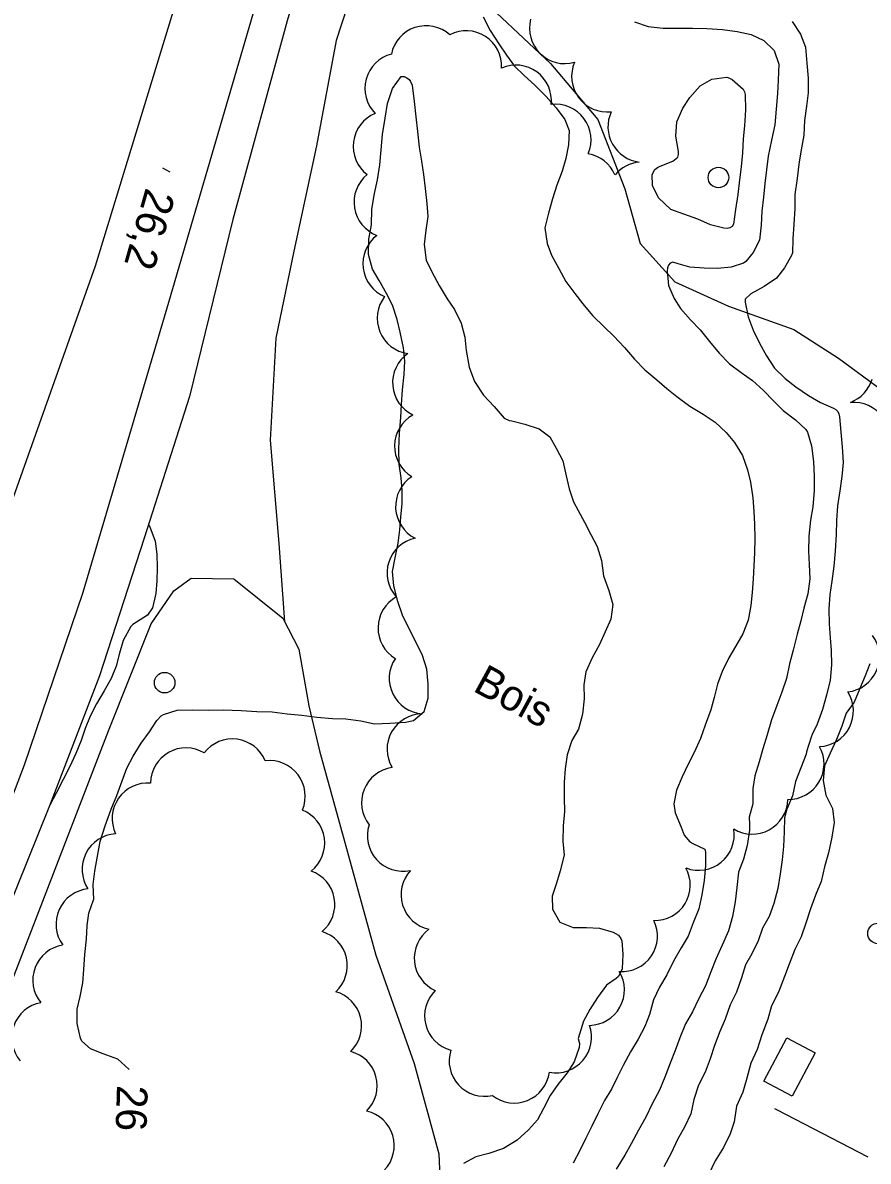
# Model space of a CAD drawing. Extents: x 219136 to 222520, y 5421589 to 5424530.
# Drawn here: x 220291.2 to 220373.6, y 5423902.6 to 5424013.5 of the extents above; entities that cross this region are included whole.
import ezdxf

# ---------------------------------------------------------------- set-up
doc = ezdxf.new("R2010")
doc.units = 0
for name, color, linetype in [('Level 1', 7, 'Continuous'), ('Level 2', 7, 'Continuous'), ('Level 21', 7, 'Continuous'), ('Level 22', 7, 'Continuous'), ('Level 3', 7, 'Continuous'), ('Level 31', 7, 'Continuous'), ('Level 36', 7, 'Continuous'), ('Level 37', 7, 'Continuous'), ('Level 44', 7, 'Continuous')]:
    doc.layers.add(name, color=color, linetype=linetype)

msp = doc.modelspace()

# ---------------------------------------------------------------- linework, layer by layer
at = {"layer": 'Level 1'}
for points in [[(220366.2, 5424013.59), (220367.01, 5424012.37), (220367.48, 5424011.09), (220367.61, 5424009.55), (220367.76, 5424008.07), (220367.74, 5424006.64), (220367.58, 5424005.36), (220367.41, 5424003.96), (220367.33, 5424002.54), (220367.07, 5424001.09), (220366.84, 5423999.72), (220366.67, 5423998.3), (220366.47, 5423996.77), (220366.47, 5423995.35), (220366.35, 5423993.88), (220366.27, 5423992.43), (220366.24, 5423991.08), (220366.14, 5423990.82), (220365.45, 5423989.62), (220364.67, 5423988.62), (220363.48, 5423987.79), (220362.16, 5423987.08), (220361.62, 5423986.56), (220361.61, 5423986.27), (220361.92, 5423984.85), (220362.41, 5423983.54), (220363.01, 5423982.28), (220363.68, 5423981.04), (220364.47, 5423979.83), (220365.52, 5423978.83), (220366.55, 5423978.04), (220367.77, 5423977.19), (220368.95, 5423976.51)], [(220368.95, 5423976.51), (220370.23, 5423975.96), (220370.46, 5423975.81), (220370.64, 5423975.62), (220370.74, 5423975.39), (220370.79, 5423975.09), (220370.93, 5423973.6), (220371.07, 5423972.19), (220371.15, 5423970.65), (220371.04, 5423969.31), (220370.83, 5423967.89), (220370.61, 5423966.45), (220370.51, 5423965), (220370.48, 5423963.66), (220370.39, 5423962.04), (220370.26, 5423960.58), (220370.07, 5423959.12), (220369.86, 5423957.79), (220369.75, 5423956.38), (220369.79, 5423954.96), (220369.89, 5423953.6), (220369.98, 5423952.35), (220370.03, 5423950.95), (220369.88, 5423949.47), (220369.53, 5423948), (220369.15, 5423946.61), (220368.63, 5423945.19), (220368.14, 5423944.17), (220368.04, 5423943.91), (220367.59, 5423942.5), (220367.56, 5423942.25), (220367.03, 5423940.92), (220366.53, 5423939.59), (220366.22, 5423938.19), (220365.68, 5423936.89), (220365.44, 5423936.06), (220365.42, 5423934.69), (220365.34, 5423933.28), (220365.21, 5423931.96), (220365.02, 5423930.61), (220364.79, 5423929.18), (220364.41, 5423927.71), (220363.94, 5423926.46), (220363.31, 5423925.33), (220362.87, 5423924.09), (220362.26, 5423922.82), (220361.65, 5423921.73), (220361.26, 5423920.48), (220360.77, 5423919.09), (220360.14, 5423917.86), (220359.67, 5423916.45), (220359.16, 5423915.25), (220358.62, 5423913.89), (220358.2, 5423912.59), (220357.71, 5423911.28), (220357.08, 5423910.04), (220356.61, 5423908.62), (220356.31, 5423907.23), (220355.69, 5423905.94), (220355.03, 5423904.72), (220354.42, 5423903.39), (220353.69, 5423902.07)]]:
    msp.add_lwpolyline(points, dxfattribs=at)
at = {"layer": 'Level 2'}
for points in [[(220336.08, 5424014.05), (220336.76, 5424012.72), (220337.61, 5424011.42), (220338.35, 5424010.32), (220339.15, 5424009.25), (220340.07, 5424008.34), (220341.14, 5424007.39), (220342.24, 5424006.31), (220343.21, 5424005.21), (220344.05, 5424004.06), (220344.47, 5424002.98), (220344.41, 5424001.59), (220344.15, 5424000.25), (220343.79, 5423999.03), (220343.26, 5423997.68), (220342.84, 5423996.33), (220342.47, 5423994.95), (220342.09, 5423993.5), (220342.32, 5423992), (220342.76, 5423990.85)], [(220350.84, 5424013.56), (220352.15, 5424013.12), (220353.63, 5424012.96)], [(220353.63, 5424012.96), (220354.91, 5424012.96), (220356.47, 5424012.96), (220357.87, 5424012.91), (220359.4, 5424012.82), (220360.85, 5424012.64), (220362.21, 5424012.35), (220363.44, 5424011.75), (220364.45, 5424010.79), (220364.91, 5424009.45), (220364.84, 5424007.9), (220364.77, 5424006.6), (220364.64, 5424005.07), (220364.52, 5424003.53), (220364.17, 5424002.04), (220363.85, 5424000.48), (220363.7, 5423999.15), (220363.54, 5423997.83), (220363.4, 5423996.5), (220363.23, 5423995.12), (220363.19, 5423993.77), (220363.02, 5423992.31), (220362.39, 5423991.11), (220361.69, 5423990.22), (220361.44, 5423990.07), (220360.24, 5423989.68), (220358.92, 5423989.55), (220357.63, 5423989.58), (220356.22, 5423989.68), (220355.08, 5423990.02), (220354.56, 5423990.18), (220354.31, 5423990.07), (220354.14, 5423989.87), (220354.05, 5423989.61), (220354.02, 5423989.29), (220354.15, 5423987.88), (220354.7, 5423986.63), (220355.32, 5423985.66)], [(220325.22, 5423993.8), (220325.23, 5423995.33), (220325.49, 5423996.86), (220325.8, 5423998.19), (220326.04, 5423999.65), (220326.15, 5424001.11), (220326.3, 5424002.59), (220326.56, 5424004.19), (220326.76, 5424005.61), (220327.27, 5424007.07), (220328.11, 5424008.24), (220328.39, 5424008.25), (220328.67, 5424008.13), (220328.87, 5424007.97), (220329.02, 5424007.75), (220329.17, 5424007.39), (220329.37, 5424005.82), (220329.53, 5424004.33), (220329.69, 5424002.88), (220329.87, 5424001.36), (220330.08, 5423999.99), (220330.28, 5423998.71), (220330.45, 5423997.34), (220330.62, 5423995.89), (220330.69, 5423994.61), (220330.51, 5423993.29), (220330.34, 5423991.88), (220330.53, 5423990.37), (220331.1, 5423989.23), (220331.81, 5423987.88), (220332.58, 5423986.59), (220333.3, 5423985.55), (220333.96, 5423984.22), (220334.29, 5423982.86), (220334.44, 5423981.55), (220334.72, 5423979.93), (220335.25, 5423978.55), (220336.14, 5423977.21), (220337.15, 5423976.11), (220338.13, 5423974.98), (220338.62, 5423974.74), (220338.88, 5423974.72), (220340.14, 5423974.4), (220341.56, 5423973.93), (220342.58, 5423973.15), (220343.2, 5423972.05), (220343.85, 5423970.83), (220344.18, 5423969.35), (220344.46, 5423968.11), (220344.88, 5423966.84), (220345.34, 5423965.99)], [(220353.18, 5423996.44), (220352.58, 5423997.64), (220352.55, 5423998.69), (220352.81, 5423999.18), (220353.07, 5423999.39), (220353.34, 5423999.51), (220354.57, 5424000.01), (220355.04, 5424000.4), (220355.13, 5424000.65), (220355.12, 5424000.95), (220354.87, 5424002.44), (220354.96, 5424003.83), (220355.55, 5424005.15), (220356.24, 5424006.21), (220357.23, 5424007.34), (220358.36, 5424007.99), (220359.82, 5424008.17), (220360.09, 5424008.1), (220360.35, 5424007.97), (220361.42, 5424007.02), (220361.54, 5424006.76), (220361.61, 5424006.48), (220361.64, 5424004.99), (220361.55, 5424003.44), (220361.43, 5424002.18), (220361.35, 5424000.81), (220361.24, 5423999.44), (220361.05, 5423998.18), (220360.9, 5423996.74), (220360.67, 5423995.3), (220360.49, 5423993.88), (220360.35, 5423993.64), (220360.13, 5423993.5), (220359.85, 5423993.46), (220359.55, 5423993.47), (220358.25, 5423993.79), (220357.01, 5423994.35), (220355.63, 5423994.85), (220354.37, 5423995.3), (220353.18, 5423996.44)], [(220330.75, 5423947.71), (220330.74, 5423949.09), (220330.59, 5423950.55), (220330.17, 5423951.88), (220329.58, 5423953.14), (220328.91, 5423954.4), (220328.23, 5423955.79), (220327.78, 5423957.12), (220327.4, 5423958.66), (220327.27, 5423960.04), (220327.52, 5423961.39), (220327.82, 5423962.8), (220327.97, 5423964.09), (220328.08, 5423965.35), (220328.21, 5423966.66), (220328.21, 5423967.92), (220328.11, 5423969.18), (220327.92, 5423970.49), (220327.89, 5423971.97), (220327.93, 5423973.5), (220328.08, 5423975.05), (220328.14, 5423976.31), (220328.22, 5423977.73), (220328.39, 5423979.23), (220328.47, 5423980.52), (220328.33, 5423981.84), (220328.02, 5423983.36), (220327.71, 5423984.58), (220327.26, 5423985.98), (220326.66, 5423987.12), (220325.97, 5423988.38), (220325.3, 5423989.48), (220324.91, 5423990.92), (220324.94, 5423992.4), (220325.22, 5423993.8), (220325.22, 5423993.8)], [(220342.76, 5423990.85), (220343.45, 5423989.56), (220344.15, 5423988.3), (220345.02, 5423987.12), (220345.79, 5423986.12), (220346.75, 5423984.97), (220347.9, 5423983.83), (220348.83, 5423982.96), (220349.85, 5423981.86), (220350.82, 5423980.73), (220351.85, 5423979.67), (220353, 5423978.72), (220353.99, 5423977.87), (220354.96, 5423977.07), (220356.24, 5423976.14), (220357.51, 5423975.35), (220358.69, 5423974.58), (220359.77, 5423973.57), (220360.58, 5423972.6), (220361.34, 5423971.34), (220361.85, 5423969.95), (220362.15, 5423968.73), (220362.35, 5423967.22), (220362.45, 5423965.9), (220362.51, 5423964.64), (220362.56, 5423963.25), (220362.53, 5423961.86), (220362.46, 5423960.6), (220362.4, 5423959.32), (220362.3, 5423957.99), (220362.16, 5423956.73), (220361.91, 5423955.32), (220361.38, 5423953.98), (220360.68, 5423952.74), (220360.04, 5423951.63), (220359.39, 5423950.3), (220358.91, 5423949.07), (220358.59, 5423947.79), (220358.28, 5423946.57), (220357.73, 5423945.09), (220357.26, 5423943.77), (220356.65, 5423942.42), (220356.05, 5423941.3), (220355.47, 5423940.06), (220354.92, 5423938.74), (220354.67, 5423937.43), (220354.8, 5423936.55), (220355.37, 5423935.15), (220355.66, 5423934.37), (220356.23, 5423933.71), (220356.52, 5423933.56), (220357.68, 5423933), (220357.76, 5423932.73), (220357.75, 5423932.44), (220357.74, 5423931.39)], [(220355.32, 5423985.66), (220356.29, 5423984.56), (220357.23, 5423983.59), (220358.14, 5423982.45), (220359.08, 5423981.32), (220360.1, 5423980.27), (220361.24, 5423979.41), (220362.33, 5423978.63), (220363.39, 5423977.67), (220364.39, 5423976.65), (220365.31, 5423975.73), (220366.51, 5423974.8), (220367.54, 5423973.88), (220367.69, 5423973.62), (220368.07, 5423972.27), (220368.27, 5423970.76), (220368.34, 5423969.3), (220368.35, 5423967.93), (220368.22, 5423966.34), (220367.97, 5423965.03), (220367.82, 5423963.48), (220367.79, 5423962.01), (220367.85, 5423960.72), (220367.91, 5423959.32), (220367.71, 5423957.88), (220367.33, 5423956.47), (220367.03, 5423955.25), (220366.68, 5423953.93), (220366.28, 5423952.37), (220365.93, 5423951.05), (220365.64, 5423949.62), (220365.19, 5423948.31), (220364.69, 5423947.01), (220364.18, 5423945.61), (220363.75, 5423944.14), (220363.35, 5423942.77), (220362.98, 5423941.51), (220362.55, 5423940.15), (220362.36, 5423938.92), (220362.35, 5423937.43), (220362, 5423936.12), (220362.03, 5423935.45)], [(220345.34, 5423965.99), (220345.95, 5423964.84), (220346.58, 5423963.64), (220347.2, 5423962.48), (220347.63, 5423961.11), (220347.82, 5423959.63), (220348.34, 5423958.18), (220348.73, 5423956.84), (220348.52, 5423955.41), (220347.99, 5423954.18), (220347.42, 5423952.95), (220346.72, 5423951.65), (220346.1, 5423950.26), (220345.91, 5423949.01), (220345.93, 5423947.63), (220345.77, 5423946.14), (220345.38, 5423944.7), (220344.74, 5423943.6), (220344.27, 5423942.2), (220344.08, 5423940.83), (220343.98, 5423939.53), (220343.99, 5423938.02), (220344, 5423936.66), (220343.89, 5423935.29), (220343.85, 5423933.8), (220343.97, 5423932.42), (220343.6, 5423930.91), (220343.22, 5423929.71), (220342.82, 5423928.43), (220342.86, 5423927.16), (220343.55, 5423925.91), (220344.85, 5423925.37), (220346.17, 5423925.39), (220347.44, 5423925.32), (220348.74, 5423924.93), (220349.28, 5423924.62), (220349.5, 5423924.31), (220349.61, 5423924.07), (220349.69, 5423922.79), (220349.63, 5423921.35), (220349.28, 5423920.6), (220349.05, 5423920.4), (220348.1, 5423919.76), (220347.24, 5423918.55), (220346.48, 5423917.41), (220345.88, 5423916.27), (220345.47, 5423914.99), (220345.35, 5423914.57)], [(220303.5, 5423964.61), (220303.61, 5423964.4), (220304.14, 5423963.01), (220304.31, 5423961.72), (220304.33, 5423960.45), (220304.3, 5423959.15), (220304.19, 5423957.89), (220303.88, 5423956.52), (220303.38, 5423955.78), (220303.05, 5423955.56), (220301.97, 5423954.9), (220301.77, 5423954.68), (220301.01, 5423953.32), (220300.67, 5423952.1), (220300.34, 5423950.84), (220299.85, 5423949.61), (220299.17, 5423948.41), (220298.43, 5423947.17), (220297.81, 5423945.97), (220297.33, 5423944.76), (220296.92, 5423943.58), (220296.42, 5423942.32), (220295.83, 5423941.05), (220295.19, 5423939.78), (220294.53, 5423938.54), (220293.89, 5423937.3)], [(220373.75, 5423951.07), (220373.3, 5423949.88), (220372.8, 5423948.66), (220372.25, 5423947.31), (220371.44, 5423946.25), (220371.03, 5423944.97), (220370.51, 5423943.7), (220369.9, 5423942.35), (220369.36, 5423941.11), (220369.22, 5423939.71), (220369.46, 5423938.25), (220370.13, 5423936.98), (220370.27, 5423935.59), (220370.07, 5423934.17), (220369.73, 5423932.65), (220369.33, 5423931.3), (220369.03, 5423929.86), (220368.47, 5423928.53), (220367.98, 5423927.21), (220367.53, 5423925.8), (220367.08, 5423924.47), (220366.47, 5423923.24), (220365.89, 5423921.81), (220365.45, 5423920.6), (220364.85, 5423919.07), (220364.19, 5423917.74), (220363.83, 5423916.45), (220363.23, 5423914.92), (220362.77, 5423913.49), (220362.16, 5423912.17), (220361.77, 5423910.71), (220361.38, 5423909.36), (220360.77, 5423907.97), (220360.54, 5423906.47), (220360.17, 5423905.28), (220359.49, 5423903.96), (220358.68, 5423902.67), (220358.03, 5423901.29)], [(220298.16, 5423928.09), (220298.1, 5423929.56), (220298.27, 5423930.87), (220298.52, 5423932.32), (220298.77, 5423933.74), (220299.28, 5423935.27), (220299.86, 5423936.9), (220300.41, 5423938.24), (220300.93, 5423939.65), (220301.38, 5423940.91), (220301.99, 5423942.07), (220302.79, 5423943.33), (220303.59, 5423944.44), (220304.29, 5423945.54), (220304.73, 5423946), (220304.95, 5423946.12), (220306.27, 5423946.54), (220307.79, 5423946.59), (220309.33, 5423946.53), (220310.75, 5423946.57), (220312.53, 5423946.5), (220314.03, 5423946.41), (220315.55, 5423946.37), (220316.99, 5423946.19), (220318.43, 5423946.06), (220319.88, 5423945.87), (220321.4, 5423945.73), (220322.7, 5423945.69), (220324.17, 5423945.5), (220325.51, 5423945.21), (220327.01, 5423945.29), (220328.51, 5423945.36), (220329.31, 5423945.53), (220330.34, 5423946.4), (220330.75, 5423947.71)], [(220362.03, 5423935.45), (220362.05, 5423934.87), (220361.82, 5423933.38), (220361.45, 5423932.04), (220360.96, 5423930.76), (220360.81, 5423929.29), (220360.65, 5423927.87), (220360.39, 5423926.45), (220359.98, 5423925.06), (220359.37, 5423923.66), (220358.76, 5423922.3), (220358.26, 5423921.06), (220357.74, 5423919.69), (220357.11, 5423918.48), (220356.49, 5423917.17), (220355.79, 5423916.01), (220355.24, 5423914.65), (220354.8, 5423913.4), (220354.31, 5423912.16), (220353.8, 5423910.8), (220353.26, 5423909.53), (220352.54, 5423908.22), (220351.94, 5423906.9), (220351.24, 5423905.66), (220350.51, 5423904.32), (220349.9, 5423903.22), (220349.06, 5423901.86)], [(220357.74, 5423931.39), (220357.62, 5423929.97), (220357.41, 5423928.57), (220357.11, 5423927.2), (220356.54, 5423925.83), (220356.07, 5423924.52), (220355.38, 5423923.4), (220354.65, 5423922.09), (220354, 5423920.77), (220353.28, 5423919.58), (220352.69, 5423918.33), (220352.3, 5423916.91), (220351.85, 5423915.74), (220351.18, 5423914.49), (220350.43, 5423913.27), (220349.73, 5423911.94), (220349.14, 5423910.78), (220348.58, 5423909.65), (220347.92, 5423908.52), (220347.25, 5423907.24), (220346.68, 5423906.03), (220346.1, 5423904.85), (220345.54, 5423903.73), (220344.85, 5423902.42)], [(220301.62, 5423911.51), (220301.57, 5423911.6), (220300.51, 5423912.55), (220299.06, 5423913.07), (220297.84, 5423913.58), (220297, 5423914.3), (220296.87, 5423914.59), (220296.54, 5423916.04), (220296.55, 5423917.43), (220296.83, 5423918.66), (220297.09, 5423919.99), (220297.2, 5423921.28), (220297.29, 5423922.74), (220297.45, 5423924.25), (220297.53, 5423925.59), (220297.69, 5423926.79), (220298.14, 5423928.08), (220298.16, 5423928.09)], [(220345.35, 5423914.57), (220345.49, 5423914.07), (220345.46, 5423913.7), (220344.96, 5423912.3), (220344.28, 5423911.24), (220343.35, 5423910.09), (220342.62, 5423909.01), (220341.96, 5423907.77), (220341.38, 5423906.64), (220340.51, 5423905.68), (220339.41, 5423904.68), (220338.08, 5423903.87), (220336.66, 5423903.37), (220335.38, 5423903.04), (220334.17, 5423902.39)]]:
    msp.add_lwpolyline(points, dxfattribs=at)
at = {"layer": 'Level 21'}
for points in [[(220355.7, 5424156.55), (220341.97, 5424110.02), (220327.21, 5424060.07), (220314.65, 5424017.79), (220305.45, 5423986.24), (220297.08, 5423957.99), (220291.37, 5423941.2)], [(220357.95, 5424153.05), (220354.05, 5424138.32), (220345.64, 5424110.59), (220338.71, 5424088.45), (220331.56, 5424061.8), (220323.69, 5424036.57), (220317.01, 5424013.66), (220311.7, 5423994.33), (220307.48, 5423977.1), (220303.08, 5423963.29), (220298.71, 5423949.88), (220293.86, 5423937.22), (220287.33, 5423921.11), (220281.91, 5423908.97), (220274.78, 5423896.19), (220268.24, 5423885.71), (220259.38, 5423873.13), (220248.31, 5423859.57), (220236.1, 5423846.85), (220218.62, 5423831.46), (220201.8, 5423819.77), (220187.59, 5423812.36), (220179.48, 5423807.88), (220176.99, 5423806.66)], [(220135.76, 5423809.08), (220148.73, 5423813.28), (220161.73, 5423818.36), (220172.41, 5423823.47), (220186, 5423830.68), (220199.67, 5423839.15), (220211.03, 5423846.88), (220221.46, 5423855.34), (220232.4, 5423865.8), (220240.78, 5423874.54), (220251.28, 5423887.65), (220260.41, 5423901.06), (220269.13, 5423916.06), (220276.12, 5423930.34), (220282.64, 5423946.08), (220290.34, 5423967.28), (220298.34, 5423989.81), (220306.26, 5424015.76), (220313.96, 5424040.85), (220323.71, 5424071.76), (220331.93, 5424100.4), (220341.02, 5424131)], [(220291.37, 5423941.2), (220288, 5423932.39), (220284.13, 5423922.86), (220280.25, 5423914.63), (220274.58, 5423904.25), (220268.06, 5423892.93), (220259.9, 5423880.77), (220249.24, 5423867.59), (220240.91, 5423857.93), (220230.34, 5423847.26), (220220.39, 5423838.31), (220211.67, 5423831.28), (220199.68, 5423822.4), (220184.91, 5423813.66), (220177.52, 5423809.4), (220176.99, 5423806.66), (220173.17, 5423804.46), (220169.8, 5423800.94), (220166.94, 5423796.4), (220165.45, 5423791.9)]]:
    msp.add_lwpolyline(points, dxfattribs=at)
at = {"layer": 'Level 22'}
for points in [[(220359.77, 5424153.99), (220362.2, 5424146.54), (220363.69, 5424140.3), (220364.84, 5424135.46), (220363.32, 5424128.55), (220359.96, 5424118.86), (220355.87, 5424109.84), (220351.95, 5424100.39), (220346.57, 5424086.9), (220342.13, 5424074.32), (220338.23, 5424065.3), (220335.04, 5424056.18), (220331.87, 5424045.69), (220329.01, 5424035.84), (220326.56, 5424027.91), (220324.46, 5424020.04), (220321.76, 5424011.76), (220319.87, 5424001.5), (220317.64, 5423991.23), (220315.9, 5423982.76), (220315.35, 5423972.84), (220316.19, 5423962.77), (220316.75, 5423955.15), (220316.75, 5423955.15)], [(220320.27, 5424024.83), (220324.93, 5424021.8), (220328.35, 5424020.35), (220332.1, 5424019.16), (220337.39, 5424014.43), (220342.64, 5424009.51), (220347.26, 5424004.06), (220349.9, 5423997.32), (220351.4, 5423991.99), (220354.75, 5423988.25), (220359.99, 5423985.89), (220366.35, 5423983.6), (220370.72, 5423980.83), (220374.89, 5423977.75), (220376.93, 5423974.81), (220379.19, 5423970.69), (220381.69, 5423967.73), (220383.47, 5423965.94)], [(220285.93, 5423909.22), (220292.49, 5423926.1), (220299.59, 5423944.52), (220303.76, 5423954.96), (220305.96, 5423958.15), (220307.65, 5423959.41), (220311.81, 5423959.32), (220316.57, 5423955.5), (220318.12, 5423952.48)], [(220318.12, 5423952.48), (220319.11, 5423946.97), (220320.14, 5423942.58), (220322.62, 5423933.66), (220325.62, 5423922.67), (220329.38, 5423912.14), (220331.78, 5423903.33), (220332.07, 5423896.73), (220330.7, 5423888.98), (220327, 5423878.59), (220322.58, 5423871.29), (220317.06, 5423861.1), (220311.87, 5423850.19), (220306.95, 5423840.82), (220302.02, 5423831.8), (220297.87, 5423824.73), (220292.27, 5423814.78), (220288.26, 5423806.26), (220285.04, 5423798.94), (220281.01, 5423790.74)]]:
    msp.add_lwpolyline(points, dxfattribs=at)
at = {"layer": 'Level 3'}
msp.add_line((220304.86, 5423999.35), (220305.56, 5423998.97), dxfattribs=at)
at = {"layer": 'Level 31'}
msp.add_lwpolyline([(220363.42, 5423910.41), (220365.67, 5423914.64), (220368.44, 5423913.17), (220366.19, 5423908.94)], close=True, dxfattribs=at)
at = {"layer": 'Level 36'}
for centre in [(220359.01, 5423998.41), (220305.06, 5423949.22), (220374.56, 5423924.8)]:
    msp.add_circle(centre, 1, dxfattribs=at)
at = {"layer": 'Level 37'}
for points in [[(220364.7, 5423907.61), (220364.51, 5423907.71)], [(220373.59, 5423903.03), (220364.7, 5423907.61)]]:
    msp.add_lwpolyline(points, dxfattribs=at)
at = {"layer": 'Level 44'}
for centre, start, end in [((220330.54, 5424009.73), 48.3986, 168.3986), ((220344.06, 5424012.96), 165.5778, 285.5778), ((220334.43, 5424009.24), 357.1993, 117.1993), ((220328.03, 5424007.08), 104.6938, 224.6938), ((220339.28, 5424005.9), 353.7511, 113.7511), ((220348.17, 5424008.25), 156.5618, 276.5618), ((220343.14, 5424002.09), 336.8976, 96.8976), ((220326.89, 5424001.44), 112.4895, 232.4895), ((220351.71, 5424003.35), 155.1854, 263.1241), ((220345.75, 5423997.31), 23.1241, 80.4289), ((220351.61, 5423996.47), 95.1854, 140.4289), ((220326.97, 5423996.01), 129.1701, 249.1701), ((220327.83, 5423990.01), 127.203, 247.203), ((220329.23, 5423984.7), 142.2327, 262.2327), ((220330.73, 5423978.42), 124.7031, 244.7031), ((220370.66, 5423979.76), 290.4379, 343.674), ((220372.19, 5423973.06), 335.2992, 95.2992), ((220330.92, 5423972.25), 118.8802, 238.8802), ((220331.02, 5423966.38), 123.0787, 243.0787), ((220330.19, 5423959.91), 102.2922, 222.2922), ((220329.31, 5423954.55), 119.0427, 239.0427), ((220371.24, 5423951.76), 276.306, 36.306), ((220330.4, 5423949.64), 145.8653, 265.8653), ((220368.7, 5423946.45), 272.7027, 32.7027), ((220330.19, 5423942.72), 90.6233, 210.6233), ((220311.67, 5423940.28), 22.4943, 142.4943), ((220307.15, 5423939.41), 59.3819, 179.3819), ((220365.84, 5423941.31), 268.9871, 28.9871), ((220315.3, 5423938.17), 337.1424, 97.1424), ((220327.7, 5423937.52), 98.2113, 218.2113), ((220303.41, 5423935.99), 85.3131, 205.3131), ((220362.31, 5423937.93), 238.6089, 358.6089), ((220317.2, 5423933.6), 308.2063, 68.2063), ((220300.48, 5423931.05), 93.447, 213.447), ((220328.27, 5423934.32), 162.0992, 282.0992), ((220357.09, 5423934.41), 249.2169, 9.2169), ((220352.81, 5423929.52), 268.5044, 28.5044), ((220318.18, 5423927.62), 310.2597, 70.2597), ((220331.55, 5423928.59), 137.4793, 257.4793), ((220297.94, 5423925.7), 95.7223, 215.7223), ((220349.61, 5423924.55), 265.8791, 25.8791), ((220319.39, 5423921.67), 312.784, 72.784), ((220332.84, 5423922.4), 125.9261, 245.9261), ((220295.68, 5423920.25), 99.2595, 219.2595), ((220346.39, 5423919.31), 270.9964, 30.9964), ((220320.79, 5423915.8), 314.0099, 74.0099), ((220333.85, 5423916.77), 134.5445, 254.5445), ((220293.62, 5423914.65), 100.2952, 220.2952), ((220343.18, 5423914.69), 259.4843, 19.4843), ((220336.24, 5423912.4), 162.6613, 282.6613), ((220322.31, 5423909.96), 315.1936, 75.1936), ((220339.12, 5423911.75), 232.1883, 352.1883), ((220323.97, 5423904.14), 316.6826, 76.6826)]:
    msp.add_arc(centre, 3.46, start, end, dxfattribs=at)

# ---------------------------------------------------------------- texts
at = {"layer": 'Level 2'}
msp.add_text('26', height=3, rotation=268.345, dxfattribs=at).set_placement((220300.42, 5423910.05))
at = {"layer": 'Level 3'}
msp.add_text('26,2', height=3, rotation=253.9812, dxfattribs=at).set_placement((220303.25, 5423997.5))
at = {"layer": 'Level 44'}
msp.add_text('Bois', height=3, rotation=331.3547, dxfattribs=at).set_placement((220334.98, 5423948.47))

doc.saveas('drawing.dxf')
